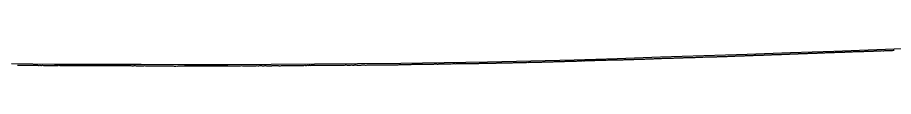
# Model space of a CAD drawing. Extents: x -3793 to 50787, y -1075 to 6138.
# Drawn here: x 28296 to 29308, y -457 to -436 of the extents above; entities that cross this region are included whole.
import ezdxf

# ---------------------------------------------------------------- set-up
doc = ezdxf.new("R2010")
doc.units = 0
doc.layers.add('RD_DDB_Profile_EX', color=7, linetype='Continuous')
doc.layers.add('RD_DDB_Profile_PR', color=7, linetype='Continuous')

msp = doc.modelspace()

# ---------------------------------------------------------------- linework, layer by layer
at = {"layer": 'RD_DDB_Profile_EX'}
for points in [[(29107.402933, -446.19056), (29108.403447, -446.13984), (29109.404183, -446.181555), (29110.404894, -446.177655), (29111.405595, -446.182595), (29112.406113, -446.13645), (29113.406814, -446.087), (29114.407515, -446.087545), (29115.408033, -446.087055), (29116.408734, -445.896245), (29116.781909, -445.89649), (29117.400288, -445.896875), (29118.400989, -445.893355), (29119.401476, -445.801485), (29120.402159, -445.760615), (29121.402859, -445.757045), (29122.403542, -445.70344), (29123.537228, -445.692225), (29124.403883, -445.65387), (29125.404559, -445.55877), (29126.40503, -445.558515), (29127.405725, -445.559325), (29128.406401, -445.555955), (29129.407077, -445.506715), (29130.39838, -445.456585), (29131.399038, -445.411495), (29132.399696, -445.31235), (29133.400174, -445.26629), (29134.400635, -445.270155), (29135.401096, -445.22004), (29136.401575, -445.165995), (29137.401836, -445.119025), (29138.402286, -445.11902), (29139.402736, -445.11497), (29140.402359, -445.06894), (29141.483973, -445.01074), (29142.403036, -445.009755), (29143.403486, -444.96385), (29143.803183, -444.943875), (29144.403931, -444.91392), (29145.404355, -444.863955), (29146.404797, -444.81816), (29147.405034, -444.76738), (29148.405457, -444.76741), (29149.405899, -444.717525), (29150.558501, -444.61821), (29151.406758, -444.5801), (29152.397819, -444.61712), (29153.398234, -444.567265), (29154.398667, -444.563365), (29155.48146, -444.555305), (29156.399318, -444.50867), (29157.39975, -444.46307), (29158.400159, -444.413345), (29159.400585, -444.40959), (29160.482927, -444.35991), (29161.401223, -444.26752), (29162.401649, -444.21786), (29163.402075, -444.218205), (29164.402482, -444.17258), (29165.483999, -444.114865), (29166.403109, -444.068445), (29167.40353, -444.0189), (29168.403145, -444.01533), (29169.403552, -443.961715), (29170.403978, -443.9202), (29170.824456, -443.87794), (29171.478043, -443.81973), (29172.250838, -443.819705), (29173.251068, -443.86527), (29174.251164, -443.813905), (29175.251383, -443.809275), (29176.251614, -443.80054), (29177.25171, -443.753195), (29177.579775, -443.736645), (29178.251934, -443.70282), (29179.252142, -443.65664), (29180.252228, -443.65104), (29181.252448, -443.596395), (29182.33941, -443.537245), (29183.252742, -443.535745), (29184.335093, -443.48595), (29185.253174, -443.402805), (29186.253252, -443.35164), (29187.25345, -443.30584), (29188.253661, -443.210155), (29189.253739, -443.20455), (29190.25395, -443.199815), (29191.254146, -443.19955), (29192.254217, -443.148515), (29193.25442, -443.057685), (29194.245547, -443.003025), (29195.245739, -443.002875), (29196.245819, -442.96123), (29197.246023, -442.9065), (29197.84573, -442.87649), (29198.339823, -442.847045), (29199.246283, -442.846135), (29200.24648, -442.8462), (29201.246676, -442.796265), (29202.246749, -442.7406)], [(29202.246749, -442.7406), (29203.246933, -442.69532), (29204.247129, -442.69063), (29204.601048, -442.672565), (29205.247198, -442.63977), (29206.247388, -442.59954), (29207.247565, -442.590065), (29208.247632, -442.544065), (29209.247823, -442.49426), (29210.248, -442.444345), (29211.356367, -442.43818), (29212.248253, -442.3987), (29213.344697, -442.334495), (29214.248488, -442.24344), (29215.248673, -442.28893), (29216.248859, -442.284445), (29217.248921, -442.188585), (29218.249093, -442.188825), (29219.249275, -442.144105), (29220.249334, -442.09842), (29221.345916, -442.084325), (29222.249563, -442.08371), (29223.248648, -441.99775), (29224.248703, -441.95704), (29225.347089, -441.982005), (29226.248797, -441.89139), (29227.248851, -441.841), (29228.248905, -441.800555), (29229.24896, -441.74521), (29230.24913, -441.74565), (29231.249185, -441.695275), (29231.622322, -441.676445), (29232.349297, -441.649945), (29233.349674, -441.59459), (29234.350051, -441.5892), (29235.350428, -441.533775), (29236.350805, -441.45367), (29237.249442, -441.453385), (29238.37764, -441.442385), (29239.351088, -441.3935), (29240.351353, -441.34835), (29241.351618, -441.30322), (29242.351883, -441.258115), (29243.249824, -441.257935), (29244.352328, -441.237315), (29245.352569, -441.15249), (29246.24997, -441.107535), (29247.352138, -441.05311), (29248.352292, -440.997905), (29249.352446, -440.997795), (29250.3526, -440.997685), (29251.352753, -440.99246), (29251.888277, -440.938855), (29252.352881, -440.902625), (29253.35298, -440.852575), (29254.25047, -440.85253), (29255.352439, -440.848215), (29256.352538, -440.803255), (29257.352637, -440.79811), (29258.352735, -440.708255), (29259.352834, -440.70821), (29260.352933, -440.658165), (29261.353032, -440.568325), (29262.250982, -440.56829), (29263.35249, -440.55881), (29264.352588, -440.50876), (29265.352687, -440.458715), (29266.352786, -440.363745), (29267.352885, -440.408625), (29268.352983, -440.4535), (29269.353082, -440.40345), (29270.353181, -440.308485), (29271.251542, -440.26353), (29272.352555, -440.254225), (29273.352654, -440.25418), (29274.352752, -440.20413), (29275.352851, -440.074275), (29276.35295, -440.024235), (29277.353049, -439.9742), (29278.353148, -440.019105), (29279.25207, -439.974125), (29280.352604, -439.959685), (29281.352703, -439.91466), (29282.352802, -439.90959), (29283.343897, -439.86458), (29284.343997, -439.85448), (29285.344096, -439.76449), (29286.344195, -439.71445), (29287.344295, -439.70937), (29288.243639, -439.70933), (29289.343742, -439.660065), (29290.343842, -439.665015), (29291.343941, -439.624975), (29292.344041, -439.569935), (29293.34414, -439.469895), (29294.344239, -439.414845), (29295.344339, -439.45979), (29296.244147, -439.504735), (29297.343786, -439.415455), (29298.343885, -439.365415), (29299.343984, -439.320345)], [(29299.343984, -439.320345), (29300.244462, -439.32031), (29301.3441, -439.210385), (29302.344199, -439.21532), (29303.344299, -439.175245), (29304.344398, -439.080195), (29305.344497, -439.11519), (29306.34468, -439.10507), (29307.34478, -439.01502), (29308.344879, -439.01498)], [(28727.38943, -455.757145), (28728.384586, -455.803235), (28729.389774, -455.751045), (28730.38513, -455.752085), (28731.390318, -455.701765), (28731.728763, -455.701705), (28732.385412, -455.69796), (28733.390503, -455.64778), (28734.385764, -455.649065), (28735.390864, -455.64711), (28736.385925, -455.59707), (28737.391016, -455.54505), (28738.484081, -455.58961), (28739.391083, -455.54314), (28740.386051, -455.543275), (28741.390848, -455.441795), (28742.385616, -455.438545), (28743.390612, -455.486605), (28744.395015, -455.38898), (28745.390372, -455.29508), (28746.394675, -455.337905), (28747.389753, -455.33472), (28748.394248, -455.33286), (28749.389333, -455.281645), (28750.393615, -455.22817), (28751.388913, -455.178505), (28751.994718, -455.14747), (28752.393144, -455.1314), (28753.397948, -455.13169), (28754.392528, -455.12854), (28755.397125, -455.077295), (28756.391911, -455.032195), (28757.396509, -455.031025), (28758.391542, -455.07556), (28758.750036, -455.07569), (28759.395835, -455.071495), (28760.390782, -455.020615), (28761.394835, -455.01951), (28762.399558, -454.974665), (28763.39404, -454.97377), (28764.398763, -455.022035), (28765.505354, -454.970995), (28766.397675, -454.96786), (28767.392285, -455.0165), (28768.396705, -455.01791), (28769.401135, -454.96708), (28770.39553, -454.916335), (28771.39996, -454.915505), (28772.394344, -454.96479), (28773.398687, -455.011715), (28774.402525, -454.958525), (28775.39734, -454.860515), (28776.401171, -454.8598), (28777.39579, -454.81023), (28778.400123, -454.80953), (28779.015991, -454.809095), (28779.403902, -454.811515), (28780.398659, -454.84821), (28781.402381, -454.850285), (28782.397143, -454.8), (28783.400861, -454.752115), (28784.404907, -454.752695), (28785.39913, -454.744205), (28785.77131, -454.72547), (28786.403323, -454.696515), (28787.39801, -454.69635), (28788.401625, -454.696035), (28789.405787, -454.695715), (28790.399928, -454.64556), (28791.40388, -454.54911), (28792.526628, -454.548915), (28793.402111, -454.54322), (28794.406179, -454.540195), (28795.400239, -454.543075), (28796.404319, -454.445785), (28797.398943, -454.44302), (28798.40246, -454.49011), (28799.40632, -454.393985), (28800.4003, -454.435685), (28801.4043, -454.480095), (28802.408301, -454.38307), (28803.402281, -454.341905), (28804.406281, -454.39486), (28805.400261, -454.386625), (28806.037265, -454.35375), (28806.404023, -454.33789), (28807.407944, -454.335365), (28808.401834, -454.335775), (28809.405755, -454.33612), (28810.399447, -454.287705), (28811.403369, -454.240915), (28812.40729, -454.238385), (28812.792583, -454.29673), (28813.401145, -454.383335), (28814.404779, -454.2407), (28815.398605, -454.144265), (28816.402448, -454.19764), (28817.406292, -454.19816), (28818.399908, -454.24149), (28819.547901, -454.234935), (28820.406965, -454.19278)], [(28820.406965, -454.19278), (28821.401058, -454.194715), (28822.404826, -454.192635), (28823.398576, -454.19356), (28824.402331, -454.197005), (28825.405876, -454.19035), (28826.399607, -454.144005), (28827.403288, -454.14489), (28828.406969, -454.14029), (28829.400422, -454.047845), (28830.404104, -453.95418), (28831.398311, -453.955135), (28832.401462, -454.00337), (28833.404907, -453.999935), (28834.399034, -454.001155), (28835.402108, -453.95489), (28836.396021, -453.907085), (28837.399624, -453.86336), (28838.402707, -453.859145), (28839.396814, -453.807745), (28839.813856, -453.807495), (28840.400172, -453.81242), (28841.403205, -453.76625), (28842.397025, -453.71856), (28843.400353, -453.715655), (28844.403167, -453.71274), (28845.396992, -453.715075), (28846.569175, -453.713135), (28847.402857, -453.707735), (28848.396626, -453.70241), (28849.399882, -453.604865), (28850.402408, -453.508515), (28851.396188, -453.51116), (28852.399445, -453.5083), (28853.401943, -453.503845), (28854.40513, -453.55387), (28855.398852, -453.54854), (28856.401489, -453.498575), (28857.404465, -453.449695), (28858.398194, -453.44707), (28859.400836, -453.397205), (28860.403791, -453.351255), (28861.397459, -453.30442), (28862.400003, -453.34894), (28863.403109, -453.301875), (28864.406018, -453.30051), (28865.399679, -453.34793), (28866.40223, -453.300995), (28866.83513, -453.300365), (28867.405089, -453.299645), (28868.398688, -453.252955), (28869.401738, -453.25053), (28870.40421, -453.248035), (28871.397613, -453.24696), (28872.400651, -453.200155), (28873.590448, -453.16256), (28874.396473, -453.202475), (28875.399445, -453.202995), (28876.40243, -453.159275), (28877.404628, -453.10831), (28878.39796, -453.11034), (28879.400945, -453.066645), (28880.403712, -453.062865), (28881.405845, -453.05929), (28882.399327, -453.060045), (28883.402034, -452.965135), (28884.404163, -452.867455), (28885.39765, -452.91229), (28886.400369, -452.86458), (28887.403057, -452.813915), (28888.405313, -452.81175), (28889.398547, -452.81137), (28890.401191, -452.813775), (28891.403459, -452.81758), (28892.4061, -452.811125), (28893.399325, -452.80768), (28893.856403, -452.761825), (28894.401949, -452.70728), (28895.40414, -452.752375), (28896.397316, -452.708075), (28897.399899, -452.663625), (28898.402682, -452.611615), (28899.404685, -452.561315), (28900.611722, -452.564205), (28901.400598, -452.559285), (28902.402533, -452.50613), (28903.405054, -452.50883), (28904.398356, -452.415915), (28905.400878, -452.3657), (28906.402817, -452.36549), (28907.405546, -452.36373), (28908.398576, -452.31665), (28909.40104, -452.31373), (28910.403138, -452.217885), (28911.396159, -452.21793), (28912.398623, -452.215055), (28913.401086, -452.21217), (28914.402756, -452.160755), (28915.405163, -452.110885), (28916.397935, -452.109695), (28917.400341, -452.05982)], [(28917.400341, -452.05982), (28918.402547, -452.055585), (28919.404154, -452.054265), (28920.406561, -452.004395), (28920.877677, -451.956295), (28921.399327, -451.906295), (28922.401477, -451.905195), (28923.403217, -451.855505), (28924.405361, -451.804405), (28925.39832, -451.854805), (28926.400471, -451.847495), (28927.632995, -451.752685), (28928.404304, -451.74993), (28929.406395, -451.745825), (28930.399315, -451.60899), (28931.400778, -451.55814), (28932.402869, -451.594495), (28933.405168, -451.595005), (28934.407258, -451.54725), (28935.399291, -451.499825), (28936.401537, -451.497265), (28937.403577, -451.49651), (28938.405823, -451.450395), (28939.407215, -451.39967), (28940.399896, -451.395775), (28941.402129, -451.396495), (28942.404104, -451.25233), (28943.40627, -451.302945), (28944.407593, -451.299065), (28945.400213, -451.201775), (28946.40238, -451.195885), (28947.404354, -451.10176), (28947.89895, -451.027405), (28948.406304, -450.96109), (28949.408421, -451.002), (28950.40034, -451.04835), (28951.402458, -450.95892), (28952.404383, -450.90849), (28953.406308, -450.85477), (28954.654269, -450.80414), (28955.400764, -450.803985), (28956.401978, -450.80371), (28957.403841, -450.753335), (28958.405718, -450.70639), (28959.407595, -450.74606), (28960.409457, -450.788925), (28961.409587, -450.692065), (28962.403835, -450.691935), (28963.404975, -450.54509), (28964.406805, -450.494965), (28965.408621, -450.54134), (28966.401126, -450.5379), (28967.402957, -450.487765), (28968.404763, -450.440975), (28969.405867, -450.38763), (28970.407653, -450.38428), (28971.400099, -450.380915), (28972.401885, -450.38097), (28973.40367, -450.33443), (28974.405441, -450.334375), (28974.920224, -450.283015), (28975.406525, -450.237925), (28976.408252, -450.18467), (28977.400667, -450.22825), (28978.402407, -450.18189), (28979.404134, -450.132035), (28980.405875, -450.178935), (28981.675542, -450.165765), (28982.399306, -450.12626), (28983.401004, -450.03341), (28984.402687, -450.030435), (28985.404385, -450.027605), (28986.406068, -449.977975), (28987.398419, -450.02528), (28988.430861, -450.020845), (28989.401089, -449.973005), (28990.402746, -449.92375), (28991.404187, -449.92912), (28992.405642, -449.924845), (28993.407284, -449.92217), (28994.398736, -449.831145), (28995.400169, -449.87013), (28996.401584, -449.81932), (28997.402985, -449.72514), (28998.404401, -449.72098), (28999.405802, -449.71665), (29000.407418, -449.717615), (29001.398816, -449.670205), (29001.941497, -449.66971), (29002.400214, -449.66609), (29003.401577, -449.61538), (29004.402954, -449.61134), (29005.404317, -449.567585), (29006.405694, -449.563525), (29007.406561, -449.46806), (29008.696816, -449.420825), (29009.399967, -449.41706), (29010.401307, -449.37023), (29011.402632, -449.369775), (29012.403972, -449.365915), (29013.405297, -449.365445)], [(29013.405297, -449.365445), (29014.406135, -449.27033), (29015.452134, -449.221125), (29016.399464, -449.17687), (29017.400753, -449.223115), (29018.402057, -449.269475), (29019.403346, -449.172765), (29020.403943, -449.07266), (29021.405438, -449.02404), (29022.406734, -448.97747), (29023.407988, -448.970435), (29024.399956, -448.917115), (29025.40121, -448.86359), (29026.402464, -448.820555), (29027.403704, -448.7204), (29028.404449, -448.71499), (29028.962771, -448.74285), (29029.405673, -448.754535), (29030.406895, -448.70128), (29031.398791, -448.601445), (29032.399997, -448.55151), (29033.401218, -448.498275), (29034.402424, -448.4949), (29035.403431, -448.446425), (29035.718089, -448.430105), (29036.404431, -448.3913), (29037.405406, -448.34316), (29038.405661, -448.3415), (29039.406628, -448.332555), (29040.407612, -448.28465), (29041.399519, -448.288735), (29042.473407, -448.18701), (29043.401457, -448.135795), (29044.402402, -448.04191), (29045.403346, -448.04436), (29046.404307, -448.03937), (29047.405252, -448.04188), (29048.406394, -448.03856), (29049.406576, -447.98742), (29050.407486, -447.99021), (29051.408396, -447.943055), (29052.409307, -447.93805), (29053.401029, -447.929275), (29054.401944, -447.886135), (29055.403056, -447.890865), (29055.984044, -447.86123), (29056.403978, -447.84406), (29057.404865, -447.801295), (29058.405753, -447.754575), (29059.405847, -447.703985), (29060.406731, -447.653245), (29061.407615, -447.6566), (29062.408517, -447.74368), (29062.739363, -447.727505), (29063.409589, -447.69882), (29064.401268, -447.56064), (29065.402129, -447.51425), (29066.403008, -447.509765), (29067.40387, -447.505125), (29068.404732, -447.504605), (29069.494681, -447.45836), (29070.405801, -447.45531), (29071.406635, -447.459135), (29072.40747, -447.36713), (29073.408286, -447.320875), (29074.409121, -447.31642), (29075.409956, -447.26613), (29076.40143, -447.260275), (29077.402243, -447.255925), (29078.403056, -447.21005), (29079.403869, -447.114185), (29080.404487, -447.066955), (29081.4053, -447.01685), (29082.405254, -446.97105), (29083.005318, -446.97099), (29083.406058, -446.97532), (29084.406646, -446.92845), (29085.407437, -446.878515), (29086.408228, -446.82858), (29087.408816, -446.777415), (29088.409608, -446.731855), (29089.401274, -446.777595), (29089.760636, -446.759665), (29090.402051, -446.727765), (29091.402627, -446.672355), (29092.403397, -446.626985), (29093.40329, -446.59037), (29094.403859, -446.543895), (29095.40463, -446.494085), (29096.515954, -446.49542), (29097.406157, -446.52703), (29098.406708, -446.480605), (29099.40746, -446.394205), (29100.408213, -446.39014), (29101.408764, -446.43496), (29102.409498, -446.43521), (29103.401129, -446.385625), (29104.401843, -446.290405), (29105.402363, -446.2441), (29106.402216, -446.24018), (29107.402933, -446.19056)], [(28295.467489, -456.036945), (28296.432933, -456.03574), (28297.468709, -456.034645), (28298.435499, -455.986895), (28299.461037, -455.989165), (28300.436396, -456.0364), (28301.461769, -456.08746), (28302.46688, -456.090615), (28303.461958, -456.13969), (28304.467879, -456.13882), (28305.462982, -456.136415), (28306.437023, -456.183655), (28307.463859, -456.139495), (28308.468529, -456.14001), (28309.432547, -456.187795), (28310.469333, -456.187145), (28311.464324, -456.23649), (28312.437659, -456.28389), (28312.899024, -456.307615), (28313.465041, -456.33523), (28314.469931, -456.284445), (28315.433506, -456.283965), (28316.47021, -456.28978), (28317.465404, -456.29092), (28318.469927, -456.288535), (28319.654342, -456.43505), (28320.47069, -456.436115), (28321.465416, -456.340495), (28322.470987, -456.438605), (28323.465739, -456.3899), (28324.460801, -456.34274), (28325.466341, -456.44232), (28326.461088, -456.492095), (28327.465741, -456.44329), (28328.461171, -456.44491), (28329.465823, -456.44458), (28330.460771, -456.446045), (28331.465908, -456.3988), (28332.460849, -456.447305), (28333.465176, -456.45), (28334.460792, -456.450255), (28335.46534, -456.495875), (28336.459883, -456.497485), (28337.465213, -456.45178), (28338.459756, -456.453325), (28339.464303, -456.50322), (28339.920297, -456.50404), (28340.459862, -456.50638), (28341.464019, -456.45775), (28342.458722, -456.45809), (28343.463713, -456.363445)], [(28343.463713, -456.363445), (28344.458383, -456.41121), (28345.462826, -456.41004), (28346.675616, -456.413085), (28347.46241, -456.414435), (28348.456747, -456.46376), (28349.461892, -456.465465), (28350.456431, -456.41704), (28351.460552, -456.417295), (28352.455903, -456.41919), (28353.460035, -456.41843), (28354.454455, -456.419085), (28355.459493, -456.372855), (28356.453726, -456.471675), (28357.457948, -456.422985), (28358.452987, -456.375905), (28359.457224, -456.4255), (28360.45078, -456.473925), (28361.453942, -456.47395), (28362.457274, -456.424925), (28363.450589, -456.473445), (28364.453922, -456.47266), (28365.457061, -456.470905), (28366.450571, -456.4703), (28366.941571, -456.46989), (28367.453855, -456.471605), (28368.456883, -456.51791), (28369.460115, -456.469365), (28370.45333, -456.46895), (28371.456563, -456.56834), (28372.459797, -456.567725), (28373.696889, -456.46829), (28374.456173, -456.466825), (28375.459078, -456.51639), (28376.462194, -456.51709), (28377.456368, -456.468175), (28378.459275, -456.5166), (28379.462391, -456.467295), (28380.455527, -456.468265), (28381.458567, -456.470375), (28382.461588, -456.468915), (28383.454631, -456.51528), (28384.457671, -456.513795), (28385.460469, -456.51352), (28386.463488, -456.561975), (28387.456753, -456.51441), (28388.459454, -456.46554), (28389.46238, -456.414165), (28390.45533, -456.41305), (28391.458277, -456.4117), (28392.461203, -456.41155), (28393.463901, -456.416415), (28393.962844, -456.41645), (28394.457054, -456.41659), (28395.459641, -456.462905), (28396.462496, -456.462965), (28397.455601, -456.413245), (28398.45821, -456.413305), (28399.461044, -456.421885), (28400.718163, -456.48358), (28401.456651, -456.51977), (28402.459374, -456.42111), (28403.462098, -456.371235), (28404.455066, -456.42035), (28405.457789, -456.56458), (28406.460512, -456.618265), (28407.473481, -456.616195), (28408.455877, -456.516605), (28409.458512, -456.566925), (28410.461147, -456.664985), (28411.454012, -456.66556), (28412.456646, -456.617005), (28413.459262, -456.616215), (28414.461876, -456.62091), (28415.454641, -456.620515), (28416.456978, -456.669955), (28417.459526, -456.61943), (28418.452281, -456.67016), (28419.454827, -456.67165), (28420.457374, -456.674065), (28420.984118, -456.700965), (28421.450073, -456.722935), (28422.452529, -456.6736), (28423.453385, -456.72055), (28424.454839, -456.72184), (28425.45649, -456.721165), (28426.458141, -456.719435), (28427.739436, -456.781415), (28428.461381, -456.81596), (28429.453176, -456.815615), (28430.453949, -456.71594), (28431.455518, -456.7166), (28432.456845, -456.81488), (28433.45841, -456.813115), (28434.494755, -456.81126), (28435.461439, -456.81088), (28436.462919, -456.811765), (28437.4644, -456.76396), (28438.455354, -456.76116), (28439.456838, -456.75944), (28440.458048, -456.81043)], [(28440.458048, -456.81043), (28441.459512, -456.811475), (28442.460909, -456.712665), (28443.462307, -456.762475), (28444.463705, -456.763685), (28445.464302, -456.76085), (28446.4657, -456.80775), (28447.457399, -456.807755), (28448.005391, -456.807645), (28448.458468, -456.812015), (28449.459784, -456.760525), (28450.4611, -456.760495), (28451.462416, -456.76046), (28452.462934, -456.759175), (28453.46425, -456.80612), (28454.76071, -456.869255), (28455.4668, -456.9031), (28456.458046, -456.903465), (28457.459282, -456.9051), (28458.460517, -456.90673), (28459.460955, -456.905515), (28460.462191, -456.90565), (28461.516028, -456.905785), (28462.464587, -456.907585), (28463.465743, -456.91088), (28464.466601, -456.958165), (28465.458067, -456.958645), (28466.459223, -456.907465), (28467.459583, -456.95792), (28468.460724, -457.055255), (28469.461802, -457.00721), (28470.462881, -457.012055), (28471.463959, -457.011025), (28472.464752, -456.96146), (28473.465834, -457.013305), (28474.456385, -457.06122), (28475.026665, -457.08995), (28475.457431, -457.11172), (28476.458433, -457.160905), (28477.459435, -457.21014), (28478.460436, -457.163475), (28479.461438, -457.11406), (28480.462179, -457.16203), (28481.462377, -457.115315), (28481.781983, -457.09953), (28482.463332, -457.069905), (28483.352996, -457.117335), (28484.352946, -457.1155), (28485.352896, -457.06497), (28486.351694, -457.013235), (28487.351645, -457.011275), (28488.537301, -457.010625), (28489.351557, -457.00887), (28490.351478, -457.00846), (28491.351399, -457.00805), (28492.35132, -456.95613), (28493.351241, -456.910285), (28494.351162, -457.006825), (28495.351118, -457.006465), (28496.351011, -457.00778), (28497.35205, -456.958785), (28498.351942, -456.960075), (28499.351835, -456.959845), (28500.351764, -456.961205), (28501.352803, -456.96365), (28502.352687, -456.961955), (28503.352552, -456.95882), (28504.353566, -456.959985), (28505.353431, -456.959895), (28506.353331, -457.009845), (28507.354346, -456.961005), (28508.354211, -456.913815), (28508.803257, -456.936235), (28509.354061, -456.960915), (28510.355052, -456.962235), (28511.354891, -456.915095), (28512.354764, -456.965185), (28513.355756, -456.965065), (28514.355595, -456.96513), (28515.558575, -456.9628), (28516.35641, -456.9653), (28517.356225, -456.966795), (28518.35607, -456.96577), (28519.357042, -456.869675), (28520.356857, -456.86988), (28521.356644, -456.868855), (28522.357592, -456.87255), (28523.357386, -456.872885), (28524.357152, -456.87319), (28525.358087, -456.874625), (28526.348157, -456.826155), (28527.348128, -456.82645), (28528.347894, -456.87675), (28529.348832, -456.878195), (28530.348577, -456.878625), (28531.348324, -456.87724), (28532.356678, -456.82733), (28533.356428, -456.827785), (28534.35501, -456.878055), (28535.353615, -456.926435), (28535.82453, -456.926115)], [(28535.82453, -456.926115), (28536.352188, -456.924815), (28537.352112, -456.878375), (28538.350703, -456.87689), (28539.34927, -456.87534), (28540.347838, -456.876895), (28541.357287, -456.92626), (28542.579848, -456.914425), (28543.354424, -456.87641), (28544.354133, -456.827075), (28545.352703, -456.825665), (28546.351461, -456.876345), (28547.35001, -456.873785), (28548.349737, -456.873475), (28549.348285, -456.871975), (28550.356529, -456.82152), (28551.355083, -456.773465), (28552.354774, -456.82326), (28553.353302, -456.822975), (28554.351856, -456.725995), (28555.351756, -456.77467), (28556.350282, -456.77337), (28557.348796, -456.821095), (28558.357026, -456.821855), (28559.356702, -456.823985), (28560.355215, -456.7728), (28561.353727, -456.8695), (28562.352474, -456.82359), (28562.845803, -456.799445), (28563.352136, -456.776735), (28564.350634, -456.773705), (28565.349132, -456.77371), (28566.348788, -456.77495), (28567.357025, -456.774795), (28568.354356, -456.77255), (28569.601122, -456.773265), (28570.350389, -456.77246), (28571.347746, -456.772515), (28572.355943, -456.72361), (28573.353269, -456.77148), (28574.351754, -456.770495), (28575.349082, -456.7206), (28576.35644, -456.72187), (28577.354815, -456.722135), (28578.352134, -456.767585), (28579.350607, -456.76789), (28580.347958, -456.767005), (28581.35611, -456.668415), (28582.353426, -456.71624), (28583.350741, -456.8167), (28584.349466, -456.76713), (28585.356443, -456.7622), (28586.354907, -456.76535), (28587.352217, -456.763225), (28588.349528, -456.76105), (28589.357679, -456.76278), (28589.867077, -456.736825), (28590.354982, -456.71488), (28591.353681, -456.664035), (28592.350952, -456.71198), (28593.349372, -456.71118), (28594.35629, -456.71032), (28595.353841, -456.711065), (28596.622395, -456.72501), (28597.349525, -456.76109), (28598.356716, -456.76041), (28599.353978, -456.759895), (28600.351239, -456.71088), (28601.348501, -456.66343), (28602.355693, -456.66128), (28603.377714, -456.61236), (28604.35021, -456.612045), (28605.357395, -456.656775), (28606.35465, -456.656415), (28607.351906, -456.60768), (28608.349161, -456.61061), (28609.356346, -456.610145), (28610.353601, -456.60818), (28611.350851, -456.607985), (28612.348102, -456.60779), (28613.355282, -456.560855), (28614.352533, -456.607255), (28615.349783, -456.50878), (28616.356964, -456.460185), (28616.88835, -456.46009), (28617.354213, -456.45833), (28618.35146, -456.50828), (28619.348707, -456.50823), (28620.355884, -456.45804), (28621.353131, -456.45799), (28622.350378, -456.45794), (28623.643669, -456.41126), (28624.354801, -456.409555), (28625.352046, -456.40788), (28626.349291, -456.406215), (28627.356466, -456.35967), (28628.353711, -456.40625), (28629.350956, -456.402845), (28630.398987, -456.36069), (28631.390056, -456.404735), (28632.352579, -456.3567)], [(28632.352579, -456.3567), (28633.349824, -456.35693), (28634.391272, -456.40527), (28635.354202, -456.35721), (28636.385726, -456.307405), (28637.382758, -456.35598), (28638.389184, -456.35502), (28639.386254, -456.30945), (28640.39289, -456.25967), (28641.389606, -456.260695), (28642.350076, -456.26), (28643.39332, -456.258405), (28643.909624, -456.283915), (28644.389983, -456.305875), (28645.349418, -456.25711), (28646.393466, -456.25928), (28647.39008, -456.2606), (28648.387076, -456.25816), (28649.39334, -456.25551), (28650.664942, -456.209655), (28651.386712, -456.20743), (28652.393248, -456.206835), (28653.389974, -456.20935), (28654.396116, -456.25486), (28655.353082, -456.254385), (28656.389742, -456.206965), (28657.420261, -456.20636), (28658.352445, -456.206035), (28659.389287, -456.258685), (28660.395324, -456.21027), (28661.35182, -456.16197), (28662.388729, -456.254675), (28663.394766, -456.254235), (28664.39153, -456.109905), (28665.388041, -456.110655), (28666.393972, -456.110385), (28667.390651, -456.11018), (28668.356599, -456.10988), (28669.393076, -456.10467), (28670.389753, -456.060375), (28670.930897, -456.06021), (28671.395613, -456.06208), (28672.392401, -456.06087), (28673.388577, -456.0147), (28674.39478, -455.968435), (28675.390947, -455.96833), (28676.396928, -456.013335), (28677.686216, -456.02794), (28678.389607, -456.059115), (28679.395295, -456.0549), (28680.391778, -456.05287), (28681.397464, -455.960955), (28682.393939, -456.01299), (28683.390002, -456.10886), (28684.441534, -456.05624), (28685.392074, -455.96298), (28686.397655, -455.96298), (28687.394027, -456.01306), (28688.389995, -456.01523), (28689.39599, -456.063175), (28690.391949, -456.063265), (28691.388305, -456.06137), (28692.393789, -456.013505), (28693.390051, -455.96571), (28694.395538, -455.965805), (28695.391805, -455.966015), (28696.387661, -455.968185), (28697.393552, -456.018275), (28697.952171, -456.01839), (28698.389371, -456.018515), (28699.394551, -455.96996), (28700.390707, -455.9702), (28701.386461, -455.97045), (28702.392258, -455.922605), (28703.388012, -455.922835), (28704.3938, -455.971065), (28704.707489, -455.9554), (28705.389486, -455.92328), (28706.385527, -455.87739), (28707.390837, -455.877595), (28708.386862, -455.87971), (28709.392188, -455.878095), (28710.388205, -455.92656), (28711.462808, -455.922325), (28712.389249, -455.878345), (28713.384601, -455.87994), (28714.389986, -455.87598), (28715.385544, -455.874555), (28716.390929, -455.87422), (28717.386281, -455.87396), (28718.391649, -455.871755), (28719.387102, -455.824115), (28720.392013, -455.773865), (28721.387641, -455.81804), (28722.392546, -455.815835), (28723.388379, -455.810855), (28724.393287, -455.85295), (28724.973444, -455.823615), (28725.388886, -455.804615), (28726.393692, -455.75623), (28727.38943, -455.757145)]]:
    msp.add_lwpolyline(points, dxfattribs=at)
at = {"layer": 'RD_DDB_Profile_PR'}
msp.add_lwpolyline([(28288.47, -454.4295), (28338.47, -454.8535), (28388.47, -454.865), (28438.47, -455.161), (28488.47, -455.4105), (28538.47, -455.2765), (28588.47, -455.1615), (28638.47, -454.7515), (28688.47, -454.419), (28738.47, -453.989), (28788.47, -453.096), (28838.47, -452.256), (28888.47, -451.2115), (28938.47, -449.847), (28988.47, -448.419), (29038.47, -446.741), (29088.47, -445.1345), (29138.47, -443.519), (29188.47, -441.609), (29238.47, -439.838), (29288.47, -438.0995), (29338.47, -436.293)], dxfattribs=at)

doc.saveas('drawing.dxf')
